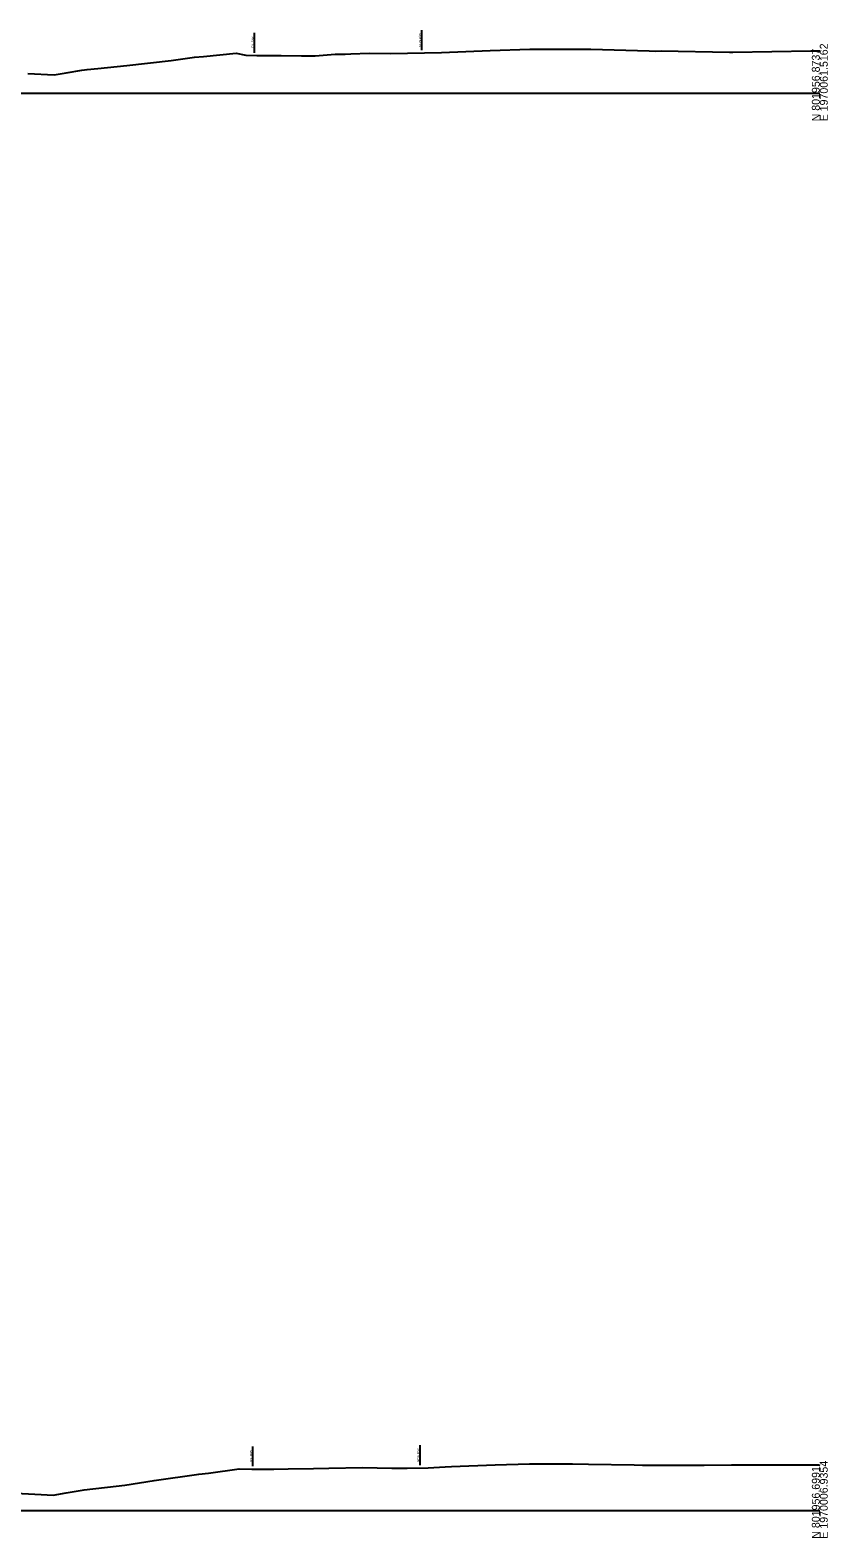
# Model space of a CAD drawing. Extents: x -4026 to 9638, y -10 to 19609.
# Drawn here: x 5421 to 5703, y 17990 to 18522 of the extents above; entities that cross this region are included whole.
import ezdxf

# ---------------------------------------------------------------- set-up
doc = ezdxf.new("R2010")
doc.units = 0
for name, color, linetype in [('RD_GPK_XS_Cell', 7, 'Continuous'), ('RD_XS_ExGround', 7, 'Continuous'), ('RD_XS_ExRW', 7, 'Continuous'), ('RD_XS_NewRW', 7, 'Continuous')]:
    doc.layers.add(name, color=color, linetype=linetype)

msp = doc.modelspace()

# ---------------------------------------------------------------- linework, layer by layer
at = {"layer": 'RD_GPK_XS_Cell'}
for p, q in [((5350, 18500), (5700, 18500)), ((5350, 18000), (5700, 18000))]:
    msp.add_line(p, q, dxfattribs=at)
at = {"layer": 'RD_XS_ExGround'}
for points in [[(5420.61, 18506.93), (5429.95, 18506.41), (5434.16, 18507.17), (5439.65, 18508.02), (5441.55, 18508.31), (5445.29, 18508.68), (5455.53, 18509.71), (5471.15, 18511.52), (5479.47, 18512.62), (5482.56, 18512.93), (5494.08, 18514.1), (5497.53, 18513.37), (5501.44, 18513.19), (5510, 18513.22), (5517.23, 18513.06), (5518.49, 18513.06), (5520.61, 18513.08), (5521.95, 18513.11), (5529.08, 18513.66), (5529.51, 18513.7), (5532.61, 18513.76), (5534.56, 18513.79), (5541.08, 18514), (5548.61, 18513.92), (5566.56, 18514.34), (5583.69, 18515.03), (5597.76, 18515.47), (5604.25, 18515.44), (5619.23, 18515.43), (5639.82, 18514.92), (5642.2, 18514.82), (5644.04, 18514.83), (5668.15, 18514.44), (5668.74, 18514.44), (5669.32, 18514.44), (5696.81, 18514.9), (5698.69, 18514.9), (5700, 18514.89)], [(5414.18, 18006.18), (5425.38, 18005.56), (5429.59, 18005.32), (5434.11, 18006.14), (5440.5, 18007.25), (5451.82, 18008.56), (5454.87, 18008.9), (5465.17, 18010.5), (5481.01, 18012.8), (5484.34, 18013.14), (5495.24, 18014.6), (5499.61, 18014.54), (5504.1, 18014.55), (5507.46, 18014.57), (5512.5, 18014.66), (5521.42, 18014.8), (5526.81, 18014.9), (5538.72, 18015.08), (5549.08, 18014.9), (5549.68, 18014.9), (5554.44, 18014.9), (5561.82, 18015.01), (5563.8, 18015.12), (5567.89, 18015.37), (5570.1, 18015.5), (5585.46, 18016.1), (5597.59, 18016.4), (5612.72, 18016.38), (5618.41, 18016.32), (5634.47, 18016.05), (5637.41, 18015.91), (5656.77, 18015.99), (5659.17, 18016), (5668.91, 18016.03), (5681.47, 18016.01), (5694.74, 18016.11), (5699.58, 18016.01), (5700, 18016)]]:
    msp.add_lwpolyline(points, dxfattribs=at)
at = {"layer": 'RD_XS_ExRW'}
for p, q in [((5500.59, 18514.23), (5500.59, 18521.23)), ((5500.03, 18015.54), (5500.03, 18022.54))]:
    msp.add_line(p, q, dxfattribs=at)
at = {"layer": 'RD_XS_NewRW'}
for p, q in [((5559.6, 18515.17), (5559.6, 18522.17)), ((5559.03, 18015.97), (5559.03, 18022.97))]:
    msp.add_line(p, q, dxfattribs=at)

# ---------------------------------------------------------------- texts
at = {"layer": 'RD_GPK_XS_Cell'}
for s, p in [('N 801956.8737', (5700, 18490)), ('E 1970061.5162', (5702.8, 18490)), ('N 801956.6991', (5700, 17990)), ('E 1970006.9354', (5702.8, 17990))]:
    msp.add_text(s, height=2.8, rotation=90, dxfattribs=at).set_placement(p)
at = {"layer": 'RD_XS_ExRW'}
for p in [(5500.34, 18515.91), (5499.78, 18017.22)]:
    msp.add_text('EX. R/W ', height=0.75, rotation=90, dxfattribs=at).set_placement(p)
at = {"layer": 'RD_XS_NewRW'}
for p in [(5559.35, 18516.32), (5558.78, 18017.11)]:
    msp.add_text('NEW R/W ', height=0.75, rotation=90, dxfattribs=at).set_placement(p)

doc.saveas('drawing.dxf')
